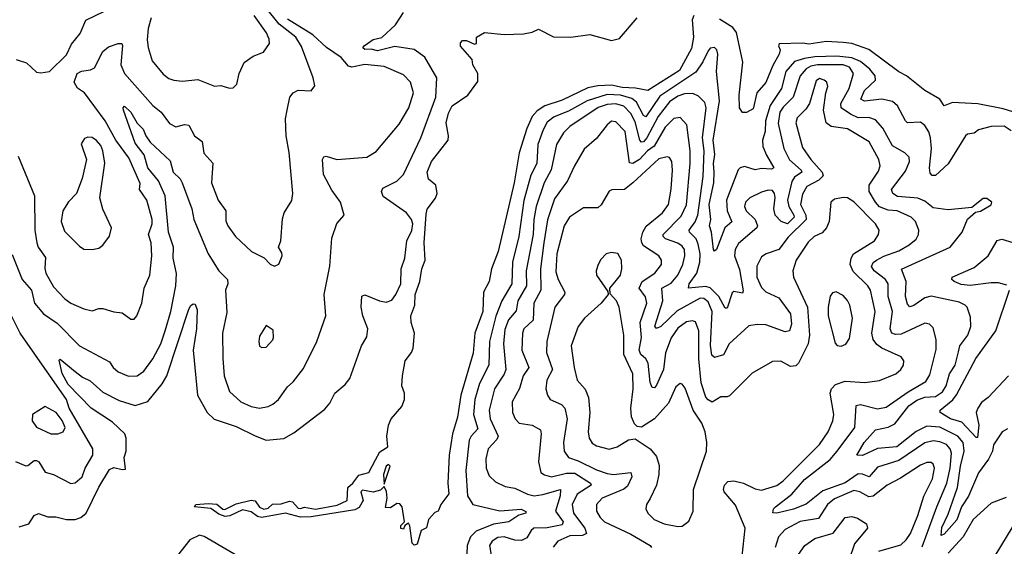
# Model space of a CAD drawing. Extents: x 1268547 to 1425625, y 515768 to 616754.
# Tile 377 of 507: x 1349187 to 1353776, y 588921 to 591376. Entities that reach past the tile are written whole.
import ezdxf

# ---------------------------------------------------------------- set-up
doc = ezdxf.new("R2010")
doc.units = 0

msp = doc.modelspace()

# ---------------------------------------------------------------- linework, layer by layer
at = {"layer": '0CON10XD'}
for points in [[(1349170.3, 591190.3), (1349218.8, 591175), (1349265, 591132), (1349285, 591128), (1349325, 591134.2), (1349405, 591212.5), (1349428.3, 591261.7), (1349468.1, 591311.9), (1349495, 591374.5), (1349578.8, 591415)], [(1349180.2, 590740.2), (1349255.9, 590555), (1349257.8, 590395), (1349265.9, 590335.9), (1349272.3, 590315), (1349307.3, 590267.3), (1349303.7, 590216.3), (1349308.1, 590195), (1349345, 590130.7), (1349397.5, 590075), (1349425, 590053.8), (1349485, 590028.1), (1349525, 590019.2), (1349555, 590030), (1349575, 590029.2), (1349625, 590014.3), (1349665, 590010), (1349705, 589979.2), (1349719.7, 589980.3), (1349732.5, 589995), (1349755.4, 590055), (1349766.7, 590125), (1349793.8, 590185), (1349802.1, 590275), (1349799.3, 590335), (1349787.5, 590375), (1349803.6, 590425), (1349804.1, 590445), (1349779.3, 590535), (1349745.8, 590585), (1349748, 590612), (1349695, 590732.7), (1349635, 590814.1), (1349584.5, 590904.5), (1349488.2, 591035), (1349456.7, 591056.6), (1349440.2, 591085), (1349455.4, 591124.6), (1349474.1, 591135.9), (1349517.2, 591142.7), (1349535, 591151.8), (1349575, 591228.1), (1349600.2, 591249.8), (1349645, 591265.6), (1349662.5, 591265), (1349666.5, 591256.5), (1349658.2, 591165), (1349675.5, 591125), (1349806.6, 590976.6), (1349845.5, 590945), (1349885, 590892.7), (1349915, 590877.1), (1349955, 590886.9), (1349975.7, 590885), (1350002.2, 590835), (1350037.5, 590807.5), (1350044.6, 590754.6), (1350087, 590707), (1350080.6, 590615), (1350111.5, 590535), (1350148.1, 590485), (1350148.3, 590438.3), (1350156.9, 590415), (1350191.9, 590365), (1350267.5, 590295), (1350325.7, 590265.7), (1350355, 590236.7), (1350375, 590226.7), (1350395, 590236.7), (1350410, 590275), (1350408.8, 590288.8), (1350393.3, 590315), (1350404.4, 590345.6), (1350411.7, 590448.3), (1350420, 590475), (1350455, 590533.3), (1350459.4, 590565), (1350442.7, 590757.3), (1350429.1, 590835), (1350426.2, 590913.8), (1350432.7, 590955), (1350445.6, 591014.4), (1350461.2, 591035), (1350485, 591047.5), (1350545, 591043.8), (1350561.7, 591068.3), (1350554.3, 591105), (1350501, 591251), (1350473.3, 591295), (1350395.9, 591355.9), (1350332.5, 591435)], [(1349185, 589011.5), (1349230, 589025), (1349255, 589064.2), (1349275, 589074.3), (1349317.6, 589057.6), (1349355, 589057.5), (1349405, 589045.4), (1349445, 589046.2), (1349472.5, 589055), (1349496.7, 589075), (1349555, 589195.8), (1349605, 589278.9), (1349625, 589288.6), (1349665, 589278.2), (1349679.4, 589280.6), (1349674.5, 589335), (1349682.8, 589365), (1349683.4, 589425), (1349677.6, 589445), (1349619.6, 589499.6), (1349520.4, 589565), (1349412, 589675), (1349385, 589726), (1349371.2, 589788.8), (1349375, 589793.3), (1349445, 589735.4), (1349478.9, 589708.9), (1349515, 589692.2), (1349575, 589639.1), (1349650.8, 589600.8), (1349725, 589576.7), (1349784.7, 589595.3), (1349851.3, 589678.6), (1349872.4, 589715), (1349975, 590025.8), (1349985, 590044.3), (1349995, 590051.4), (1350005, 590050), (1350013.3, 590023.3), (1350011.4, 589935), (1349995.4, 589835), (1350015.4, 589625), (1350060.9, 589545), (1350093, 589513), (1350195, 589479.8), (1350285, 589435.3), (1350335, 589416.1), (1350417.4, 589422.6), (1350465, 589450), (1350609.5, 589560.5), (1350631.7, 589588.3), (1350655.5, 589635), (1350703.3, 589675), (1350725, 589703.1), (1350779.5, 589855), (1350805, 589896.7), (1350809.1, 589935), (1350786.4, 589995), (1350778.5, 590035), (1350782.2, 590087.8), (1350795, 590092.9), (1350863.8, 590065), (1350895, 590058.5), (1350921.2, 590068.8), (1350940.6, 590095), (1350962.5, 590145), (1350965.4, 590215), (1350982.3, 590265), (1350990.9, 590345), (1351015, 590394), (1351018.7, 590425), (1351013.5, 590445), (1350989.1, 590475), (1350881.6, 590551.6), (1350873.3, 590575), (1350879.6, 590590.4), (1350945, 590624), (1350975.2, 590654.8), (1351056.5, 590825), (1351127.1, 591015), (1351131.3, 591105), (1351075, 591201.8), (1351025, 591237.9), (1350935, 591251.6), (1350855, 591231.6), (1350825, 591239.3), (1350795, 591237.5), (1350786, 591245), (1350792, 591255), (1350835, 591284.5), (1350875, 591293.6), (1350937.7, 591352.3), (1350975, 591410)], [(1349645, 589734.5), (1349694.1, 589714.1), (1349735, 589715.5), (1349765, 589736.9), (1349808.1, 589795), (1349845.2, 589864.8), (1349865.2, 589924.8), (1349890.9, 590015), (1349914.8, 590135), (1349917, 590193), (1349902.6, 590265), (1349904, 590315), (1349880.9, 590385), (1349865.6, 590555.6), (1349833.6, 590625), (1349784.4, 590685), (1349766.7, 590746.6), (1349725, 590801.2), (1349670.7, 590955), (1349668.9, 590965), (1349675, 590972.9), (1349705, 590945.3), (1349733.9, 590893.9), (1349761.8, 590865), (1349775.3, 590835), (1349794.5, 590804.5), (1349887.7, 590717.7), (1349902.6, 590665), (1349934.1, 590634.1), (1349944.8, 590614.8), (1349988.6, 590495), (1349998.8, 590445), (1350065.3, 590285), (1350115.3, 590205.2), (1350155.6, 590165), (1350157.1, 590145), (1350146.1, 590115), (1350151.5, 590011.5), (1350132.7, 589915), (1350133.1, 589796.9), (1350140, 589715), (1350165, 589642.9), (1350216.9, 589595), (1350265, 589572.9), (1350305, 589564.6), (1350345, 589572.9), (1350367.3, 589582.7), (1350392.5, 589605), (1350435, 589664.3), (1350461.9, 589688.1), (1350509.3, 589749.3), (1350572.1, 589875), (1350613.3, 589995), (1350606.4, 590095), (1350632.8, 590227.2), (1350642, 590358), (1350664.3, 590425.7), (1350698.8, 590465), (1350682.5, 590525), (1350641.4, 590581.4), (1350603.5, 590655), (1350598.9, 590725), (1350605, 590737.1), (1350615, 590740.6), (1350665, 590724.5), (1350805, 590735.6), (1350848.6, 590761.4), (1350955, 590888.6), (1351001.3, 590965), (1351022.6, 591035), (1351008.4, 591085), (1350975, 591119.6), (1350885, 591157.5), (1350795, 591167.1), (1350735, 591155.3), (1350719.9, 591159.9), (1350685, 591199.7), (1350616.6, 591246.6), (1350553.7, 591305), (1350435, 591378.8)], [(1349799.5, 591385), (1349786.3, 591335), (1349781.6, 591281.6), (1349785.9, 591245.9), (1349804.6, 591185), (1349855, 591122.5), (1349881.5, 591101.5), (1349905, 591093.8), (1349945, 591088.9), (1350017.4, 591097.4), (1350095, 591066.2), (1350125, 591070), (1350165, 591056.2), (1350181.7, 591058.3), (1350198.8, 591075), (1350210, 591125), (1350233.2, 591176.8), (1350274.6, 591205.4), (1350323.8, 591225), (1350350.6, 591265), (1350349.2, 591285), (1350336.6, 591315), (1350279.2, 591395)], [(1352328.3, 591395), (1352321.3, 591375), (1352328.1, 591295), (1352318.6, 591241.4), (1352261.4, 591138.6), (1352115, 591046.1), (1352057.5, 591057.5), (1351995, 591059.8), (1351945, 591071.1), (1351881.6, 591068.4), (1351835, 591058.2), (1351715, 591001.6), (1351635, 590973.9), (1351598.3, 590951.7), (1351575.6, 590924.4), (1351551.1, 590868.9), (1351515.2, 590755), (1351492.2, 590615), (1351416.2, 590295), (1351386.1, 590215), (1351375.6, 590155), (1351348.8, 590105), (1351344.9, 590015), (1351307.5, 589915), (1351301, 589821), (1351243.6, 589625), (1351226.7, 589523.3), (1351204.4, 589445), (1351189.1, 589345), (1351182.9, 589215), (1351186.7, 589165), (1351150, 589115), (1351137.5, 589085), (1351121.7, 589078.3), (1351092.5, 589045), (1351082.5, 589007.5), (1351058.8, 588995), (1351038.9, 588931.1), (1351025, 588925.7), (1351015.7, 588935), (1351005.8, 589015.8), (1350998.3, 589028.3), (1350981.7, 589018.3), (1350975, 589000), (1350963, 589003), (1350963, 589017), (1350980, 589035), (1350970, 589105), (1350958.3, 589118.3), (1350945, 589120), (1350915, 589100), (1350891.7, 589101.7), (1350900, 589145), (1350897, 589177), (1350885, 589200), (1350868.3, 589181.7), (1350835, 589172.5), (1350785, 589182.9), (1350777.1, 589175), (1350788, 589135), (1350768.6, 589101.4), (1350749, 589091), (1350545, 589058), (1350495, 589056.3), (1350425, 589075.6), (1350315, 589055.2), (1350295, 589059.4), (1350265, 589081.3), (1350225, 589091.3), (1350166.5, 589063.5), (1350145, 589060.4), (1350115, 589070), (1350077.2, 589097.2), (1350002, 589105), (1350008, 589115), (1350065, 589120.7), (1350105, 589116.9), (1350133.5, 589093.5), (1350142.4, 589092.4), (1350195, 589118), (1350265, 589135.8), (1350285, 589132.1), (1350305, 589103.4), (1350325, 589093.3), (1350345, 589098.2), (1350365, 589117.1), (1350405, 589118.8), (1350445, 589130.9), (1350457.8, 589127.8), (1350485, 589098.1), (1350495, 589096.9), (1350515, 589102.7), (1350565, 589093.2), (1350667.1, 589112.9), (1350712.9, 589135), (1350715.9, 589195), (1350739.7, 589215), (1350767.9, 589252.1), (1350813.6, 589265), (1350845, 589323.8), (1350865, 589361.2), (1350903.3, 589385), (1350898, 589435), (1350906.2, 589485), (1350918.8, 589515), (1350967.6, 589572.4), (1350980, 589605), (1350980, 589635), (1350968.3, 589668.3), (1350970.6, 589715), (1350983.1, 589785), (1351012.5, 589825), (1351020, 589845), (1351027.5, 589915), (1351011.5, 589965), (1351010, 589995), (1351029, 590045), (1351030, 590095), (1351052.1, 590155), (1351061, 590215), (1351077, 590255), (1351072.5, 590335), (1351080.8, 590469.2), (1351086.7, 590493.2), (1351125.6, 590544.4), (1351132, 590565), (1351126.6, 590605), (1351092.6, 590632.6), (1351085.4, 590665), (1351106.8, 590715), (1351183.3, 590815), (1351185.7, 590835), (1351174.7, 590895), (1351185, 590940.8), (1351202.6, 590975), (1351275.4, 591024.6), (1351322.7, 591087.3), (1351322.8, 591125), (1351298.9, 591165), (1351295, 591190), (1351242, 591252), (1351241.5, 591268.5), (1351250.5, 591279.5), (1351269.3, 591279.3), (1351307.3, 591262.7), (1351316.7, 591265), (1351316.7, 591295), (1351353.2, 591316.8), (1351445, 591307.1), (1351535, 591310.8), (1351575, 591318), (1351605, 591332), (1351675, 591295.6), (1351755, 591294.5), (1351843.4, 591306.6), (1351945, 591278.5), (1351982.2, 591287.8), (1352065, 591384.2)], [(1353885.2, 590925.2), (1353771.2, 590961.2), (1353653.2, 590983.2), (1353535, 590990), (1353495, 590974.4), (1353475.5, 591005.5), (1353405.8, 591045.8), (1353320.6, 591115), (1353285, 591132.5), (1353145, 591236.9), (1353065.5, 591265), (1353025, 591270), (1352945, 591274.8), (1352865, 591262.7), (1352836.2, 591266.2), (1352726.7, 591263.3), (1352723.3, 591255), (1352731.1, 591235), (1352725.9, 591215), (1352696.7, 591163.3), (1352665, 591083.5), (1352622.9, 591035), (1352605, 590960), (1352575, 590944), (1352555, 590943.3), (1352542.5, 590965), (1352539.5, 591025), (1352558, 591178), (1352527.1, 591317.1), (1352510, 591340), (1352448, 591378)], [(1353807.7, 590857.7), (1353775, 590879.4), (1353715, 590878.5), (1353655, 590862.7), (1353635, 590847.5), (1353605, 590842.2), (1353595.7, 590835), (1353515, 590704.4), (1353455, 590649.5), (1353439.1, 590649.1), (1353430.7, 590660.7), (1353427.2, 590685), (1353437.3, 590775), (1353432, 590825), (1353424, 590854), (1353405, 590883.3), (1353385, 590898.5), (1353325, 590895.4), (1353314.8, 590904.8), (1353278.9, 590975), (1353254.3, 590995), (1353205.9, 591005.9), (1353125, 590997), (1353107.3, 591005), (1353124.2, 591045.8), (1353175.9, 591095), (1353173.7, 591115), (1353148.6, 591145), (1353105, 591181), (1353065, 591198.3), (1352995, 591206.6), (1352892.7, 591202.7), (1352844, 591196), (1352798.3, 591181.7), (1352757, 591135), (1352737.3, 591055), (1352684.5, 590975.5), (1352662.6, 590905), (1352661, 590855), (1352648.8, 590815), (1352651.2, 590785), (1352667.4, 590745), (1352702.1, 590685), (1352691.1, 590678.9), (1352645, 590682.3), (1352615, 590676.9), (1352565, 590691.8), (1352545, 590686.2), (1352535, 590676.2), (1352481.3, 590535), (1352484.3, 590484.3), (1352506.4, 590433.6), (1352473.6, 590405), (1352435, 590304.4), (1352425, 590297.1), (1352421.3, 590305), (1352411, 590385), (1352401.2, 590415), (1352407.6, 590445), (1352400.3, 590515), (1352421.4, 590615), (1352423.7, 590665), (1352420.7, 590705), (1352427, 590747), (1352418.7, 590815), (1352448.1, 590998.1), (1352435.3, 591135), (1352440.9, 591215), (1352435.4, 591235.4), (1352425, 591246.2), (1352405, 591242.9), (1352395, 591230.6), (1352370.8, 591179.2), (1352338, 591132), (1352170.8, 591019.2), (1352105, 590923.9), (1352095, 590929.3), (1352061, 590991), (1352039.4, 591009.4), (1351986.9, 591025), (1351925, 591027.2), (1351831.7, 590998.3), (1351745, 590950.3), (1351677.2, 590922.8), (1351645, 590897.7), (1351627.1, 590862.9), (1351602.2, 590795), (1351597.6, 590705), (1351569.1, 590650.9), (1351537.3, 590532.7), (1351513, 590365), (1351484.4, 590245), (1351481, 590145), (1351434.3, 590065), (1351405.9, 589994.1), (1351376.8, 589875), (1351373.9, 589765), (1351330.3, 589679.7), (1351307.6, 589605), (1351301.2, 589535), (1351321.9, 589468.1), (1351290.5, 589435), (1351281.5, 589415), (1351265.9, 589274.1), (1351274.7, 589155.3), (1351299.1, 589115), (1351425, 589085.7), (1351523.5, 589093.5), (1351546.4, 589083.6), (1351545.6, 589075), (1351513.9, 589066.1), (1351466.9, 589035), (1351395, 589024.6), (1351315, 588991.7), (1351287.5, 588965), (1351272, 588925), (1351270.3, 588885)], [(1353790.9, 589469.1), (1353765.6, 589454.4), (1353726, 589394), (1353720.6, 589365), (1353702.9, 589327.1), (1353655, 589263.6), (1353609, 589155), (1353576.2, 589105), (1353555, 589044.2), (1353495, 588976.9), (1353481.5, 588971.5), (1353485, 589008.6), (1353515, 589070.9), (1353558.3, 589195), (1353571.7, 589295), (1353589.5, 589365), (1353584.2, 589405), (1353560, 589435), (1353475, 589475.7), (1353415, 589481.5), (1353365, 589456.3), (1353275.6, 589384.4), (1353185, 589376.3), (1353115, 589343.5), (1353089.2, 589345), (1353122.3, 589405), (1353175, 589463.2), (1353235, 589476.8), (1353265, 589491.6), (1353330.4, 589575), (1353368, 589602), (1353405, 589615.9), (1353455, 589619), (1353488.3, 589641.7), (1353505, 589668.9), (1353519.8, 589725), (1353547, 589765), (1353562.9, 589827.1), (1353568.9, 589855), (1353605.4, 589905), (1353620, 589945), (1353618.9, 589988.9), (1353602.2, 590035), (1353594.3, 590045), (1353565, 590059.3), (1353435, 590087), (1353405, 590079.3), (1353355, 590044.1), (1353335, 590037.5), (1353325, 590050), (1353314.8, 590085), (1353319.1, 590155), (1353296.4, 590213.6), (1353524.2, 590315), (1353580, 590385), (1353605, 590446.7), (1353642, 590478), (1353665, 590484), (1353715, 590512.5), (1353717.5, 590525), (1353695, 590542.5), (1353677, 590543), (1353625, 590500), (1353515, 590489.4), (1353445, 590499.1), (1353405, 590530.2), (1353373.5, 590543.5), (1353278.6, 590551.4), (1353256, 590565), (1353249.7, 590585), (1353315, 590669.5), (1353334.7, 590715), (1353332.1, 590735), (1353313.1, 590755), (1353255, 590787.9), (1353210, 590870), (1353175, 590909.7), (1353145, 590920.2), (1353095, 590919), (1353058.7, 590935), (1353015.3, 590965), (1353013.5, 590985), (1353052.5, 591055), (1353072.6, 591125), (1353054.8, 591154.8), (1353025, 591165.7), (1352905, 591166), (1352875, 591159.9), (1352852.4, 591147.6), (1352824.8, 591115), (1352792.5, 591015), (1352745, 590968.9), (1352729.5, 590945), (1352721.8, 590891.8), (1352749, 590775), (1352775, 590722.8), (1352829.8, 590675), (1352832.8, 590665), (1352798.5, 590641.5), (1352785, 590621.5), (1352765.5, 590535), (1352771.3, 590505), (1352795.7, 590465), (1352796.2, 590455), (1352765.4, 590424.6), (1352736.5, 590435), (1352707.6, 590465), (1352701.4, 590495), (1352707.5, 590547.5), (1352705, 590565.6), (1352695, 590579.1), (1352675, 590581.1), (1352645, 590571.5), (1352590, 590545), (1352570, 590525), (1352565.5, 590505), (1352572.9, 590485), (1352615.4, 590445), (1352626.2, 590415), (1352621.8, 590405), (1352537.8, 590332.2), (1352521.6, 590305), (1352518.2, 590275), (1352541.8, 590211.8), (1352558.8, 590111.2), (1352555, 590101.5), (1352515, 590109.5), (1352506.9, 590103.1), (1352485, 590030.8), (1352475, 590030.6), (1352445.7, 590085.7), (1352405, 590126.4), (1352385, 590132.6), (1352304.6, 590125), (1352307.8, 590145), (1352342.3, 590195), (1352357.6, 590245), (1352358, 590285), (1352349.8, 590330.2), (1352339.6, 590355), (1352308.8, 590385), (1352306.9, 590395), (1352335.6, 590434.4), (1352348, 590465), (1352371.9, 590645), (1352377.3, 590765), (1352368.6, 590825), (1352386.9, 590965), (1352379.8, 590989.8), (1352349.9, 591019.9), (1352325, 591031.4), (1352285, 591030.3), (1352255, 591019.7), (1352215, 590992.8), (1352162.9, 590925), (1352110.5, 590825), (1352095, 590806.5), (1352085, 590804.8), (1352077.6, 590815), (1352055, 590900.4), (1352035, 590939.4), (1352002.4, 590972.4), (1351965, 590983.5), (1351925, 590981.4), (1351883, 590967), (1351751.7, 590878.3), (1351721.4, 590848.6), (1351689.2, 590795), (1351664.6, 590675.4), (1351631.9, 590615), (1351594.2, 590505), (1351583, 590445), (1351579.7, 590375), (1351547.7, 590205), (1351548.9, 590135), (1351509.3, 590065), (1351501.4, 590018.6), (1351465, 589976.5), (1351448.3, 589931.7), (1351441.9, 589865), (1351453.3, 589745), (1351445, 589722.9), (1351399.8, 589655), (1351374.8, 589555.2), (1351379.8, 589515), (1351416.2, 589433.8), (1351411, 589419), (1351370, 589375), (1351358.8, 589328.8), (1351361.5, 589285), (1351375, 589249.2), (1351405, 589221.9), (1351449.5, 589199.5), (1351495, 589191.2), (1351553.4, 589163.4), (1351585, 589156.7), (1351625, 589161.5), (1351707.8, 589185), (1351706, 589156), (1351684.8, 589085), (1351720.2, 589035), (1351715, 589020.5), (1351645, 589006.9), (1351582.9, 589005), (1351570.4, 588995), (1351550, 588960), (1351525, 588948.4), (1351495, 588948.9), (1351445, 588964.2), (1351415, 588961.4), (1351388.8, 588945), (1351377.2, 588925), (1351385, 588880)], [(1352997.5, 589365), (1353079.2, 589475), (1353085, 589577.8), (1353105, 589582.4), (1353185, 589561.1), (1353225, 589568.8), (1353328.3, 589641.7), (1353410.6, 589689.4), (1353429.5, 589720.5), (1353458, 589838), (1353458.6, 589885), (1353445, 589939.2), (1353427.2, 589957.2), (1353405, 589960.4), (1353295, 589910), (1353268.3, 589908.3), (1353251.8, 589915), (1353244.7, 589935), (1353255.2, 590015), (1353235.2, 590085), (1353234.8, 590145), (1353222.6, 590165), (1353170, 590205), (1353156.9, 590225), (1353165, 590244.6), (1353180.8, 590255), (1353215, 590273.7), (1353285, 590298.6), (1353333.3, 590326.7), (1353365, 590353.6), (1353376, 590375), (1353378, 590395), (1353361.8, 590435), (1353341.5, 590455), (1353276.9, 590485), (1353235, 590487.8), (1353195, 590504), (1353175, 590524.7), (1353146.4, 590575), (1353146.2, 590605), (1353189.7, 590670.3), (1353196.9, 590695), (1353190.8, 590725), (1353146.7, 590806.7), (1353045, 590866.8), (1352968.6, 590878.6), (1352945.8, 590895.8), (1352932.8, 590955), (1352943.9, 591035), (1352953.8, 591065), (1352948.2, 591085), (1352936.7, 591095), (1352915, 591101.3), (1352898.7, 591091.3), (1352868, 590985), (1352851.7, 590958.3), (1352811.3, 590918.7), (1352804.1, 590895), (1352835, 590779.5), (1352873.8, 590725), (1352927.5, 590665), (1352931.3, 590648.7), (1352912.2, 590627.8), (1352855, 590598.6), (1352835, 590563.3), (1352826, 590515), (1352851.6, 590465), (1352852.6, 590445), (1352768.5, 590361.5), (1352725, 590305.4), (1352665.8, 590285), (1352645, 590270), (1352622.6, 590227.4), (1352623.2, 590175), (1352645, 590127.1), (1352665, 590107.8), (1352725, 590078.9), (1352780, 590005), (1352783.8, 589956.2), (1352774.1, 589925.9), (1352755, 589921.3), (1352665, 589952.7), (1352624.7, 589955.3), (1352585, 589949.2), (1352493.9, 589865), (1352466.8, 589813.2), (1352425, 589800.4), (1352412.5, 589812.5), (1352406.6, 589856.6), (1352415.1, 590015), (1352395, 590060.8), (1352375, 590076), (1352358, 590078), (1352251, 590019), (1352174.4, 589945), (1352155, 589936.5), (1352146.9, 589946.9), (1352184.9, 590065), (1352180.3, 590125), (1352222.5, 590147.5), (1352253.9, 590185), (1352278.3, 590235), (1352287.7, 590275), (1352285.2, 590305), (1352275, 590320), (1352254, 590334), (1352197.3, 590355), (1352185.4, 590365), (1352185.3, 590375), (1352269.6, 590460.4), (1352295, 590512.5), (1352311.7, 590705), (1352311.1, 590765), (1352295.7, 590885.7), (1352265, 590920.6), (1352235, 590915.4), (1352195.7, 590875), (1352143.3, 590786.7), (1352112.9, 590765), (1352075, 590724.2), (1352045, 590705.6), (1352029, 590709), (1352008.4, 590855), (1351965, 590900), (1351945, 590903.5), (1351925, 590886.5), (1351875, 590821.5), (1351817.4, 590772.6), (1351772.5, 590695), (1351740.7, 590625), (1351679.5, 590540.5), (1351647.1, 590442.9), (1351629.6, 590335), (1351614.8, 590215), (1351615.6, 590115), (1351582.6, 590055), (1351580.8, 589975), (1351537.3, 589935), (1351529.7, 589915), (1351528, 589835), (1351560.3, 589755), (1351533.5, 589715), (1351516.9, 589656.9), (1351482.4, 589595), (1351483.9, 589545), (1351496.5, 589515), (1351515, 589494.4), (1351575, 589486.2), (1351614.1, 589464.1), (1351618, 589445), (1351605.4, 589315), (1351615.6, 589265), (1351633.3, 589253.2), (1351665, 589245.3), (1351735, 589261.9), (1351775, 589261.2), (1351847.9, 589215), (1351850.9, 589205), (1351785.7, 589164.3), (1351761.3, 589115), (1351768.1, 589075), (1351821, 589005), (1351829.2, 588980.8), (1351809.6, 588970.4), (1351751, 588969), (1351695.6, 588944.4), (1351673, 588917)], [(1349525, 590304.3), (1349555, 590310.8), (1349573.8, 590325), (1349605, 590366.7), (1349614.4, 590405), (1349575, 590492), (1349560.8, 590545), (1349583.2, 590706.8), (1349573.8, 590765), (1349565, 590789.4), (1349545, 590813.5), (1349525, 590826.5), (1349505, 590828.9), (1349488.1, 590821.9), (1349472.7, 590797.3), (1349498, 590725), (1349477.5, 590635), (1349450.8, 590565), (1349415, 590527.1), (1349387.1, 590485), (1349380.4, 590435), (1349395, 590390.8), (1349465, 590320), (1349485, 590306.2), (1349525, 590304.3)], [(1352988.5, 589675), (1353035, 589690.9), (1353125.3, 589684.7), (1353195, 589693.8), (1353270.8, 589725), (1353294.3, 589745), (1353305.6, 589765), (1353307.1, 589785), (1353294.6, 589804.6), (1353205, 589844.2), (1353181.5, 589861.5), (1353164.6, 589884.6), (1353159, 589915), (1353173.9, 590015), (1353151.7, 590115), (1353140.6, 590135), (1353072, 590202), (1353058.3, 590235), (1353061.6, 590265), (1353073.5, 590285), (1353170.8, 590345), (1353190, 590375), (1353192.7, 590395), (1353175.5, 590425), (1353075, 590527.5), (1353045, 590545.7), (1353025, 590547.5), (1352985, 590538.6), (1352968, 590525), (1352960, 590435), (1352947.8, 590405), (1352927.4, 590382.6), (1352890, 590365), (1352861.7, 590338.3), (1352805.3, 590255), (1352789.6, 590205), (1352793.8, 590175), (1352858.7, 590035), (1352868.6, 589905), (1352861.9, 589865), (1352817.5, 589775), (1352805, 589761.8), (1352779.8, 589759.8), (1352735, 589784.3), (1352695, 589782), (1352601.4, 589728.6), (1352495, 589622.9), (1352485, 589617.1), (1352455, 589617.5), (1352415, 589593.3), (1352395, 589603.3), (1352385, 589616.7), (1352363.4, 589683.4), (1352351.9, 589795), (1352351.9, 589925), (1352336.7, 589966.7), (1352322.7, 589972.7), (1352295, 589967.9), (1352255, 589938.6), (1352223.1, 589893.1), (1352197, 589823), (1352187, 589745), (1352155, 589671.9), (1352145, 589660), (1352135, 589661.4), (1352125, 589684.2), (1352116.6, 589775), (1352105.2, 589795), (1352081.1, 589815), (1352073.5, 589835), (1352084.5, 589895), (1352078.1, 589965), (1352109.8, 590055), (1352104.1, 590084.1), (1352074.7, 590125), (1352087.8, 590155), (1352146.6, 590195), (1352178.5, 590235), (1352178.2, 590255), (1352166.4, 590275), (1352095, 590321.2), (1352086.1, 590335), (1352084.1, 590355), (1352091.5, 590385), (1352107, 590413), (1352183.4, 590475), (1352211, 590515), (1352223.8, 590586.2), (1352229.4, 590675), (1352225.9, 590715), (1352215, 590733.5), (1352205, 590736.9), (1352165, 590727.1), (1352044.6, 590615.4), (1352005, 590583.9), (1351947.1, 590582.9), (1351935, 590576), (1351896.6, 590513.4), (1351881.5, 590498.5), (1351815, 590498.8), (1351748.9, 590455), (1351724.7, 590415), (1351689.6, 590285), (1351685, 590201.2), (1351696.8, 590165), (1351728.2, 590105), (1351726.4, 590095), (1351680.9, 590035), (1351644.3, 589875.7), (1351641.9, 589825), (1351670, 589745), (1351644, 589695), (1351638.5, 589655), (1351646.2, 589625), (1351660, 589605), (1351711.5, 589581.5), (1351727.3, 589565), (1351738.4, 589515), (1351721.7, 589405), (1351724.7, 589365), (1351745.2, 589335.2), (1351790.4, 589319.6), (1351875, 589277.4), (1351925, 589260.5), (1351955, 589256.2), (1352035, 589264.3), (1352040, 589245), (1352019, 589201), (1352002.3, 589187.7), (1351901.2, 589145), (1351875.4, 589115), (1351874.6, 589085), (1351891.8, 589055), (1351911.8, 589035), (1352035, 588977.2), (1352125.6, 588925), (1352131.4, 588915)], [(1353787.8, 590137.7), (1353748.5, 590148.5), (1353715, 590150), (1353616.4, 590136.4), (1353575, 590141.1), (1353541.9, 590155), (1353531.9, 590165), (1353533.1, 590175), (1353635, 590220.8), (1353701.5, 590275), (1353742.8, 590347.2), (1353765, 590352.9), (1353815, 590337.3)], [(1349151.9, 590281.9), (1349198.6, 590165), (1349242, 590115), (1349255.8, 590055), (1349297.7, 590005), (1349361.2, 589961.2), (1349465, 589855.9), (1349605, 589780.6), (1349621.9, 589755), (1349645, 589734.5)], [(1352255, 589012.7), (1352275, 589014.5), (1352305, 589037.5), (1352325.5, 589085), (1352327.9, 589185), (1352388.2, 589365), (1352390, 589405), (1352381.9, 589455), (1352366.2, 589495), (1352325.5, 589555.5), (1352288.2, 589658.2), (1352275, 589677.1), (1352265, 589680.6), (1352245, 589664.3), (1352211.2, 589588.8), (1352145, 589515.4), (1352085, 589476.7), (1352065, 589478.6), (1352051.8, 589491.8), (1352038.8, 589525), (1352035.3, 589565), (1352045.8, 589655), (1352044.3, 589724.3), (1352001.9, 589815), (1352003.4, 589905), (1351981.5, 590035), (1351967.8, 590065), (1351938.3, 590098.3), (1351937.5, 590125), (1351967.9, 590162.1), (1351986.5, 590185), (1351993.5, 590215), (1351991.1, 590255), (1351975, 590286), (1351945, 590290.8), (1351920, 590285), (1351895, 590258), (1351883.1, 590235), (1351874.4, 590205), (1351875.8, 590185), (1351928.3, 590108.3), (1351930, 590095), (1351897.5, 590055), (1351818.6, 589985), (1351790.4, 589945), (1351757.5, 589855), (1351770.4, 589755), (1351785, 589695.7), (1351823.1, 589653.1), (1351837.5, 589615), (1351844.7, 589545), (1351836.1, 589455), (1351841.5, 589425), (1351855, 589401.1), (1351875, 589389.2), (1351935, 589373.8), (1351972, 589385), (1352025, 589416.7), (1352055, 589422.5), (1352126, 589375), (1352155, 589340), (1352167.4, 589297.4), (1352166.2, 589255), (1352154.6, 589205), (1352126, 589144), (1352108.1, 589115), (1352105.6, 589095), (1352114.4, 589075), (1352144.4, 589045), (1352190, 589025), (1352255, 589012.7)], [(1353015, 589854.2), (1353037.4, 589862.6), (1353055, 589890), (1353067.9, 589985), (1353055.6, 590044.4), (1353045, 590067.5), (1353025, 590090.6), (1352992.9, 590107.1), (1352975, 590103.3), (1352965, 590087.5), (1352954.6, 590035), (1352955.4, 589995), (1352988.3, 589868.3), (1352997.3, 589857.3), (1353015, 589854.2)], [(1353795, 589716.1), (1353700.8, 589615), (1353669.3, 589590.7), (1353652.2, 589565), (1353645.6, 589545), (1353657, 589485), (1353651.2, 589428.8), (1353645, 589427.5), (1353578.8, 589498.8), (1353525, 589515.3), (1353477.3, 589545), (1353476.4, 589555), (1353536.2, 589603.8), (1353552.7, 589627.3), (1353643.9, 589796.1), (1353736.8, 589925), (1353800.3, 590115)], [(1349166.6, 589316.6), (1349215, 589296.5), (1349225, 589297.5), (1349255, 589320.4), (1349265, 589320.7), (1349275.3, 589315), (1349305, 589266.5), (1349345, 589255.4), (1349425, 589214), (1349445, 589217.1), (1349477.5, 589245), (1349492.7, 589285), (1349527.9, 589345), (1349527.5, 589375), (1349417.1, 589565), (1349405.3, 589605), (1349188.8, 589915), (1349117.7, 590057.7)], [(1350315, 589847.5), (1350335, 589850), (1350366.4, 589883.6), (1350370, 589895), (1350368.3, 589928.3), (1350335, 589950), (1350305, 589900), (1350301.2, 589875), (1350305, 589853.3), (1350315, 589847.5)], [(1352553.7, 588875), (1352568.8, 589005), (1352522.4, 589112.4), (1352470.8, 589175), (1352467.1, 589185), (1352471.8, 589205), (1352487.2, 589222.8), (1352515, 589226.7), (1352560.8, 589215), (1352615, 589188), (1352645, 589182.5), (1352715, 589204.7), (1352745, 589225.3), (1352915.2, 589394.8), (1352954.7, 589455), (1352977.1, 589505), (1352981.9, 589535), (1352964.1, 589635), (1352970, 589655), (1352988.5, 589675)], [(1349365, 589444.6), (1349390, 589455), (1349399.2, 589475), (1349385, 589507.1), (1349357.1, 589545), (1349305, 589572), (1349246.7, 589535), (1349244.2, 589505), (1349265, 589475.8), (1349332.5, 589445), (1349365, 589444.6)], [(1353392.4, 588917.6), (1353461.4, 589105), (1353508, 589215), (1353523.6, 589285), (1353529.5, 589355), (1353524.4, 589375), (1353505.9, 589395), (1353475, 589408.3), (1353445, 589412.5), (1353405, 589403), (1353285, 589321.5), (1353185, 589289.5), (1353145.6, 589245), (1353115, 589257.5), (1353095, 589258), (1353035, 589216), (1352930.4, 589179.6), (1352852.3, 589117.7), (1352793.3, 589093.3), (1352715, 589074.6), (1352696.7, 589076.7), (1352700.6, 589095), (1352710, 589105), (1352786.3, 589163.7), (1352845, 589232.9), (1352964.3, 589325.7), (1352997.5, 589365)], [(1350885, 589210), (1350913.8, 589295), (1350905, 589302), (1350894.7, 589295), (1350883.1, 589255), (1350885, 589210)], [(1353191.4, 588898.6), (1353293, 588927), (1353319.2, 588950.8), (1353339.2, 588980.8), (1353373.2, 589065), (1353400.3, 589155), (1353441.6, 589235), (1353450, 589285), (1353445, 589304), (1353435, 589311.1), (1353415, 589312.1), (1353385, 589299.7), (1353291.9, 589238.1), (1353229.5, 589205), (1353165, 589154.3), (1353145, 589151.6), (1353103.3, 589175), (1353075, 589180.4), (1352985, 589142.1), (1352951.2, 589115), (1352910.1, 589049.9), (1352825, 589036.3), (1352755, 588999.8), (1352724.3, 588965), (1352708.7, 588915)], [(1353785, 589148), (1353715, 589121.4), (1353631.2, 589045), (1353584.3, 588965), (1353515, 588888.4)], [(1352816.8, 588883.2), (1352846.5, 588925), (1352893.4, 588956.6), (1352978, 588982), (1353035, 589055.6), (1353065, 589060), (1353091.7, 589051.7), (1353133.3, 589025), (1353138.8, 589005), (1353078, 588932), (1353025, 588777.1)], [(1353825, 588316.4), (1353765, 588303.8), (1353726.7, 588283.3), (1353645, 588255.8), (1353615, 588253.1), (1353601.6, 588261.6), (1353598.6, 588295), (1353612.3, 588335), (1353668.3, 588391.7), (1353689.7, 588435), (1353695.1, 588585.1), (1353689.6, 588655), (1353713.6, 588715), (1353720.1, 588770.1), (1353720.6, 588815), (1353733.1, 588876.9), (1353817.5, 589015)], [(1350285.8, 588825.8), (1350046.3, 588966.3), (1350025, 588973.2), (1349979.6, 588950.4), (1349905, 588855.5)]]:
    msp.add_lwpolyline(points, dxfattribs=at)

doc.saveas('drawing.dxf')
